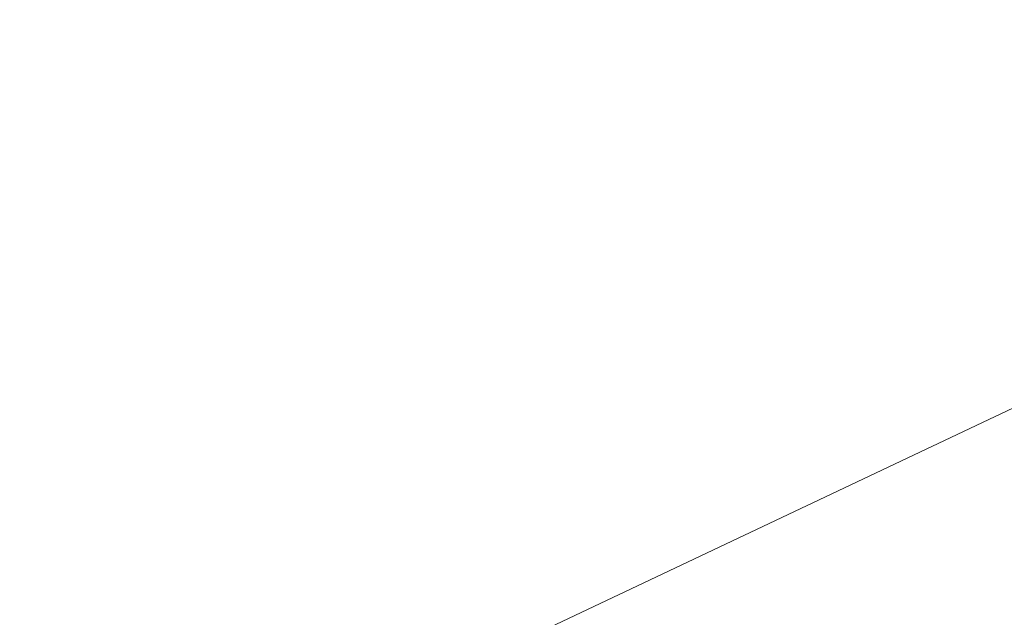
# Model space of a CAD drawing. Header units: metres. Extents: x 163628 to 167676, y 402708 to 405373.
# Tile 845 of 1056: x 166438.725 to 166439.922, y 404388.311 to 404389.037. Entities that reach past the tile are written whole.
import ezdxf

# ---------------------------------------------------------------- set-up
doc = ezdxf.new("R2010")
doc.units = ezdxf.units.M
doc.layers.get('0').update_dxf_attribs({"lineweight": 25})
for name, color, linetype, lineweight in [('X-CA190022.004-UO-BGT_Ondergrond$0$GE_479_BTDGroenvoorziening_grasenkruida_GEM', 253, 'Continuous', 9), ('X-CA190022.004-UO-BGT_Ondergrond$0$GE_541_OWTOever_slootkant_Vlak_GEM', 253, 'Continuous', 9), ('X-CA190022.004-UO-DWM_Beplanting$0$B-WE-GR-BOOM-S AFKOMSTIG UIT BGT', 252, 'Continuous', 0)]:
    doc.layers.add(name, color=color, linetype=linetype, lineweight=lineweight)
doc.layers.add('X-CA190022.004-UO-DWM_Beplanting$0$B-WE-GR-BOOM-S AFKOMSTIG UIT BOMENBESTAND GEMEENTE', color=252, linetype='Continuous')

# ---------------------------------------------------------------- blocks, each defined once
blk = doc.blocks.new('X-CA190022.004-UO-DWM_Beplanting$0$SGR-BOOM_01-SO')
at = {"color": 0, "linetype": 'ByBlock', "lineweight": 18}
blk.add_circle((0, 0), 2, dxfattribs=at)
blk = doc.blocks.new('X-CA190022.004-UO-DWM_Beplanting$0$IMGEOBoom')
at = {"transparency": 33554457}
h = blk.add_hatch(color=256, dxfattribs=at)
h.dxf.hatch_style = 1
edge = h.paths.add_edge_path()
edge.add_arc((0, 0), 100, 0, 360)
edge = h.paths.add_edge_path(flags=17)
edge.add_arc((0, 0), 12.5, 0, 360)
at = {"xscale": 50, "yscale": 50, "zscale": 50}
blk.add_blockref('X-CA190022.004-UO-DWM_Beplanting$0$SGR-BOOM_01-SO', (0, 0), dxfattribs=at)

msp = doc.modelspace()

# ---------------------------------------------------------------- linework, layer by layer
at = {"layer": 'X-CA190022.004-UO-BGT_Ondergrond$0$GE_479_BTDGroenvoorziening_grasenkruida_GEM', "flags": 128}
msp.add_lwpolyline([(166336.177, 404338.347), (166362.282, 404350.81), (166382.869, 404360.584), (166402.268, 404370.292), (166431.523, 404384.588), (166454.942, 404395.665), (166474.552, 404405.1), (166493.316, 404414.196), (166508.664, 404421.261), (166516.137, 404424.067), (166517.818, 404424.526), (166518.436, 404424.629), (166518.914, 404424.318), (166519.302, 404423.699), (166519.584, 404423.052), (166519.805, 404422.274), (166519.854, 404421.567), (166519.784, 404420.961), (166519.601, 404420.495), (166518.805, 404419.445), (166245.53, 404287.59)], dxfattribs=at)
at = {"layer": 'X-CA190022.004-UO-BGT_Ondergrond$0$GE_541_OWTOever_slootkant_Vlak_GEM', "flags": 128}
msp.add_lwpolyline([(166336.177, 404338.347), (166362.282, 404350.81), (166382.869, 404360.584), (166402.268, 404370.292), (166431.523, 404384.588), (166454.942, 404395.665), (166474.552, 404405.1), (166493.316, 404414.196), (166508.664, 404421.261), (166516.137, 404424.067), (166517.818, 404424.526), (166518.436, 404424.629), (166518.914, 404424.318), (166519.302, 404423.699), (166519.584, 404423.052), (166519.805, 404422.274), (166519.854, 404421.567), (166519.784, 404420.961), (166519.601, 404420.495), (166518.805, 404419.445)], dxfattribs=at)

# ---------------------------------------------------------------- block references
at = {"layer": 'X-CA190022.004-UO-DWM_Beplanting$0$B-WE-GR-BOOM-S AFKOMSTIG UIT BGT', "xscale": 0.02, "yscale": 0.02, "zscale": 0.02}
msp.add_blockref('X-CA190022.004-UO-DWM_Beplanting$0$IMGEOBoom', (166441.433, 404390.566), dxfattribs=at)
at = {"layer": 'X-CA190022.004-UO-DWM_Beplanting$0$B-WE-GR-BOOM-S AFKOMSTIG UIT BOMENBESTAND GEMEENTE', "xscale": 0.02, "yscale": 0.02, "zscale": 0.02}
msp.add_blockref('X-CA190022.004-UO-DWM_Beplanting$0$IMGEOBoom', (166441.433, 404390.566), dxfattribs=at)

doc.saveas('drawing.dxf')
